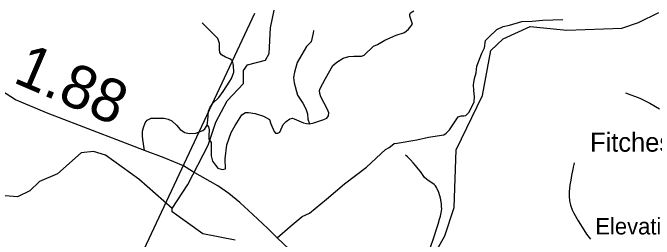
# Model space of a CAD drawing. Extents: x 1248224 to 1454986, y 825081 to 985870.
# Drawn here: x 1401768 to 1409183, y 858752 to 861369 of the extents above; entities that cross this region are included whole.
import ezdxf

# ---------------------------------------------------------------- set-up
doc = ezdxf.new("R2010")
doc.units = 0
for name, color, linetype in [('Exist Geographical Mountain Summit Elevation Number Label', 7, 'Continuous'), ('Exist Geographical Mountain Summit Label', 7, 'Continuous'), ('Exist Hydrographic Creek Single Shore', 7, 'Continuous'), ('Exist Hydrographic Misc Water Feature', 7, 'Continuous'), ('Exist Road Non-System Type 51', 7, 'Continuous'), ('Exist Road Primary NC Attributed', 7, 'Continuous'), ('Exist Road Primary NC Mileage Hundredths English Label', 7, 'Continuous'), ('Exist Road Secondary Structure Standard Bridge Number Label', 7, 'Continuous')]:
    doc.layers.add(name, color=color, linetype=linetype)

msp = doc.modelspace()

# ---------------------------------------------------------------- linework, layer by layer
at = {"layer": 'Exist Hydrographic Creek Single Shore'}
for points in [[(1403611.2, 859105.1), (1403226.3, 859444.4), (1402840.2, 859721.3), (1402699.2, 859763.5), (1402557.2, 859750), (1402285.2, 859506), (1402075.2, 859418.3), (1401964.2, 859312.2), (1401821.2, 859239.6), (1401679.2, 859252.3)], [(1404337.2, 858739.2), (1403963.2, 858812.4), (1403610.2, 859068.9), (1403611.2, 859105.1)]]:
    msp.add_lwpolyline(points, dxfattribs=at)
at = {"layer": 'Exist Hydrographic Misc Water Feature'}
for points in [[(1403611.2, 859105.1), (1403792.2, 859383.7), (1404026.3, 859838.6), (1404115.3, 860102.8), (1404245.3, 860349.6), (1404433.3, 860552.6), (1404436.3, 860703.7), (1404479.2, 860768.4), (1404689.3, 860823.2), (1404732.3, 860897.8), (1404746.2, 861196.3), (1404790, 861400.3)], [(1405989.3, 857570.1), (1406100.3, 857702.4), (1406342.3, 858130.9), (1406531.3, 858376.6), (1406764.3, 858788.8), (1406871.3, 859118.1), (1406893.3, 859784.2), (1407198.3, 860411.6), (1407293.3, 860935), (1407437.3, 861066.7), (1407749.3, 861211.4), (1408173.3, 861169.9), (1408807.4, 861190), (1409000.3, 861258.3), (1409235.4, 861371.8)]]:
    msp.add_lwpolyline(points, dxfattribs=at)
at = {"layer": 'Exist Road Non-System Type 51'}
for points in [[(1406389.9, 861238.8), (1406358.7, 861331.7), (1406358.7, 861348.8), (1406366.3, 861367.9), (1406404.3, 861390.7)], [(1403291.5, 859777.7), (1403270.5, 859903.4), (1403268.6, 859945.3), (1403268.6, 860000.6), (1403278.1, 860042.5), (1403299.1, 860097.7), (1403321.9, 860128.2), (1403367.6, 860149.1), (1403432.3, 860151), (1403516, 860151), (1403565.5, 860137.7), (1403607.4, 860120.6), (1403658.8, 860071), (1403702.6, 860019.6), (1403757.7, 859985.3), (1403805.3, 859972), (1403885.3, 859975.8), (1403963.3, 860008.2), (1403986.1, 860029.1), (1404014.7, 860069.1), (1404022.3, 860128.2), (1404026.1, 860179.6), (1404029.9, 860231), (1404048.9, 860278.6), (1404079.4, 860322.4), (1404149.8, 860389.1), (1404199.3, 860459.6), (1404274.9, 860578.7), (1404295.8, 860611.1), (1404322.4, 860681.5), (1404320.5, 860761.5), (1404309.1, 860814.9), (1404276.8, 860837.7), (1404225.4, 860856.8), (1404179.7, 860883.4), (1404162.6, 860910.1), (1404158.8, 860946.3), (1404156.9, 861014.8), (1404138.1, 861071), (1404096.3, 861114.8), (1403957, 861254.2)], [(1404227, 859564.6), (1404223.2, 859680.7), (1404240.3, 859842.6), (1404293.6, 859985.5), (1404339.3, 860067.4), (1404417.3, 860191.2), (1404457.3, 860217.8), (1404491.6, 860215.9), (1404571.5, 860206.4), (1404666.6, 860174), (1404735.2, 860134), (1404752.3, 860084.5), (1404788.5, 859995), (1404805.6, 859977.9), (1404830.3, 859975.9), (1404853.2, 859989.3), (1404895, 860076.9), (1404927.4, 860111.2), (1404969.3, 860141.6), (1404999.7, 860149.3), (1405018.7, 860141.6), (1405127.2, 860095.9), (1405164.4, 860090.1), (1405196.8, 860086.2), (1405246.2, 860097.7), (1405362.3, 860135.8), (1405396.6, 860149.1), (1405419.4, 860177.7), (1405421.3, 860211.9), (1405404.2, 860251.9), (1405328.1, 860396.7), (1405316.7, 860434.8), (1405314.8, 860469.1), (1405322.4, 860493.8), (1405381.4, 860610), (1405468.8, 860758.9), (1405512.6, 860798.9), (1405586.8, 860842.7), (1405653.4, 860863.6), (1405708.6, 860869.3), (1405798, 860869.3), (1405830.4, 860878.9), (1405938.9, 860983.6), (1405982.6, 861000.8), (1406068.3, 861054.1), (1406201.5, 861111.2), (1406294.8, 861141.7), (1406342.3, 861179.8), (1406389.9, 861238.8)], [(1404825.1, 858766.4), (1404976.1, 858897.3), (1405113.1, 859013.5), (1405196.9, 859053.5), (1405394.8, 859215.4), (1405604.1, 859392.5), (1405855.3, 859584.8), (1406075.7, 859787.6), (1406117.5, 859812.3), (1406151.8, 859839), (1406176.5, 859856.1), (1406212.7, 859860), (1406439.2, 859901.9), (1406572.4, 859930.4), (1406750.8, 859957.1), (1406777.4, 859978), (1406815.5, 860016.1), (1406916.3, 860166.6), (1406952, 860177.2), (1406980.5, 860179.1), (1407007.2, 860181), (1407043.3, 860219.1), (1407102.3, 860340.9), (1407106.1, 860392.4), (1407096.6, 860476.2), (1407094.7, 860535.2), (1407106.1, 860609.5), (1407123.2, 860674.2), (1407130.9, 860750.4), (1407189.9, 860900.9), (1407222.1, 860962.6), (1407231.6, 861050.3), (1407271.5, 861088.3), (1407364.8, 861176), (1407437.1, 861210.2), (1407509.4, 861225.5), (1407654.1, 861269.3), (1407772.1, 861273.1), (1407893.9, 861282.6), (1408125.3, 861291.8)], [(1405243.7, 861165.4), (1405240.8, 861135.1), (1405216.2, 861035.1), (1405162.9, 860978), (1405056.3, 860793.3), (1405023.9, 860682.8), (1405012.5, 860619.9), (1405022, 860559), (1405060.1, 860418.1), (1405120.9, 860325.7), (1405155.2, 860257.1), (1405174.2, 860200), (1405178, 860140.9), (1405196.8, 860086.2)], [(1408850.3, 860443.6), (1409015.2, 860380.6), (1409134.4, 860324.2), (1409242.9, 860259.1)], [(1404014.7, 860069.1), (1404029.1, 860052.1), (1404036.7, 860014), (1404032.9, 859951.2), (1404034.8, 859907.4), (1404061.4, 859869.3), (1404059.5, 859795), (1404061.4, 859716.9), (1404076.7, 859652.2), (1404110.9, 859606.5), (1404139.5, 859574.1), (1404187.1, 859558.9), (1404227, 859564.6)], [(1406593.5, 858649.4), (1406634, 858770.6), (1406667.9, 858866), (1406685.2, 858925.7), (1406702.3, 858981.4), (1406711.1, 859019.2), (1406721.8, 859057), (1406726.8, 859103), (1406725.3, 859131), (1406723.9, 859159.1), (1406711.2, 859225.4), (1406694.5, 859289.7), (1406675.4, 859334.1), (1406665.7, 859350.4), (1406654.1, 859368.6), (1406640.3, 859382.9), (1406624.6, 859397.2), (1406571.2, 859430.3), (1406549.5, 859444.7), (1406527.9, 859465.2), (1406512.4, 859487.5), (1406481.3, 859534.2), (1406453.9, 859566.7), (1406424.6, 859603.4), (1406395.3, 859636), (1406364, 859670.6), (1406330.6, 859703.3), (1406307, 859721.8)], [(1408256.4, 859634.5), (1408254, 859614.6), (1408247.4, 859584.7), (1408240.9, 859560.8), (1408227.4, 859489), (1408218.3, 859433.2), (1408207.2, 859379.4), (1408202.4, 859337.5), (1408199.7, 859303.5), (1408198.9, 859265.5), (1408200.5, 859245.4), (1408203.5, 859197.3), (1408216.5, 859143.1), (1408233.4, 859090.7), (1408252.7, 859052.3), (1408302.9, 858965.2), (1408330.1, 858922.6), (1408401.9, 858811.1), (1408444.7, 858750.2)]]:
    msp.add_lwpolyline(points, dxfattribs=at)
at = {"layer": 'Exist Road Primary NC Attributed'}
msp.add_lwpolyline([(1406147.9, 857884.7), (1405897.3, 858027.9), (1405660.7, 858163.3), (1405376.2, 858333.7), (1405173.6, 858456.7), (1405032, 858570.1), (1404825.1, 858766.4), (1404715.2, 858874.3), (1404542.7, 859036.1), (1404394, 859176.3), (1404266.8, 859279.8), (1404138.5, 859369.2), (1403845.3, 859533.1), (1403739.7, 859597.9), (1403517.7, 859690.6), (1403291.5, 859777.7), (1403120.4, 859840.6), (1402540.6, 860065), (1402176.4, 860203), (1401800.1, 860363.7), (1401638.5, 860465.1)], dxfattribs=at)
at = {"layer": 'Exist Road Secondary Structure Standard Bridge Number Label'}
msp.add_line((1402644.4, 857265.7), (1404564.1, 861365.9), dxfattribs=at)

# ---------------------------------------------------------------- texts
at = {"layer": 'Exist Geographical Mountain Summit Elevation Number Label'}
msp.add_text('Elevation 2030', height=190, dxfattribs=at).set_placement((1408502.6, 858806.1))
at = {"layer": 'Exist Geographical Mountain Summit Label'}
msp.add_text('Fitches Knob', height=220, dxfattribs=at).set_placement((1408441.5, 859762.8))
at = {"layer": 'Exist Road Primary NC Mileage Hundredths English Label'}
msp.add_text('1.88', height=500, rotation=336.87255, dxfattribs=at).set_placement((1401756, 860571.2))

doc.saveas('drawing.dxf')
